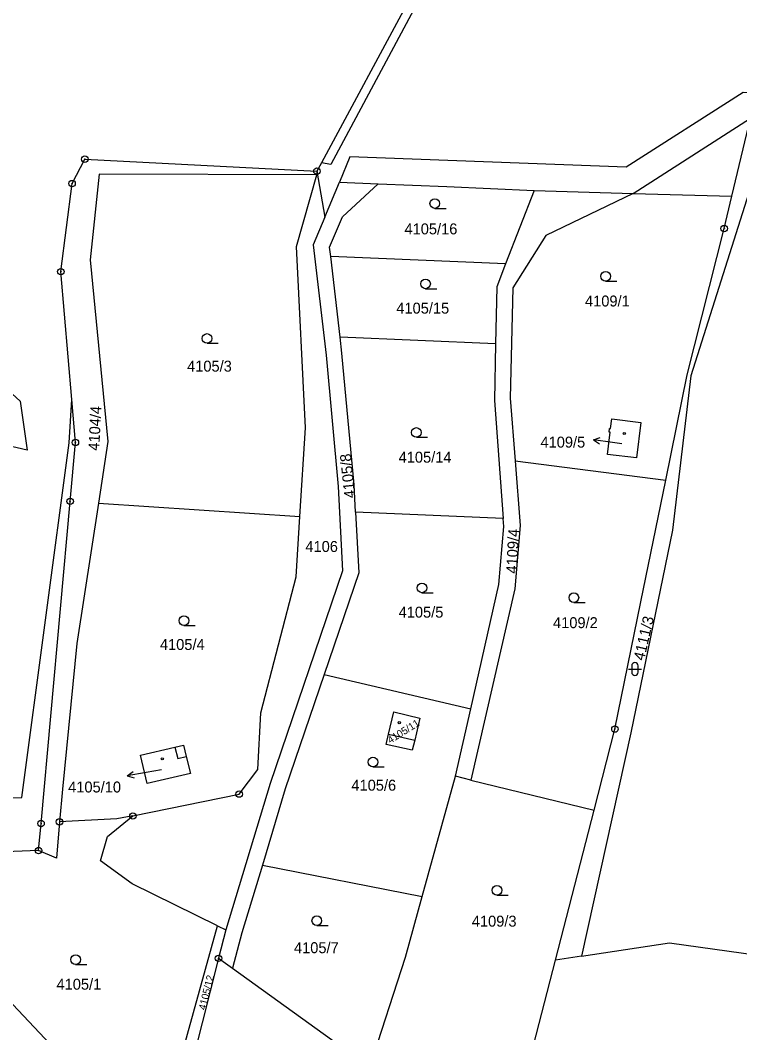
# Model space of a CAD drawing. Extents: x -644096 to -634268, y -1141430 to -1133463.
# Drawn here: x -640815.2 to -640703.4, y -1136907.4 to -1136750.1 of the extents above; entities that cross this region are included whole.
import ezdxf

# ---------------------------------------------------------------- set-up
doc = ezdxf.new("R2010")
doc.units = 0
for name, color, linetype in [('_CIVIL_CONSTRUCTION', 7, 'Continuous'), ('B_Hranice _3D', 7, 'Continuous'), ('M_Svah_Nasyp', 7, 'Continuous'), ('M_Svah_Zarez', 7, 'Continuous'), ('svrsek_osa_sjezdy', 7, 'Continuous'), ('svrsek_osa_VRT', 7, 'Continuous'), ('svrsek_popisy_VRT', 7, 'Continuous'), ('terminal_VRT', 7, 'Continuous')]:
    doc.layers.add(name, color=color, linetype=linetype)

msp = doc.modelspace()

# ---------------------------------------------------------------- linework, layer by layer
at = {"layer": '_CIVIL_CONSTRUCTION'}
for centre, radius in [((-640805.13, -1136771.71), 0.5), ((-640805.13, -1136771.71), 0.0303), ((-640769.06, -1136773.58), 0.5), ((-640769.06, -1136773.58), 0.0303), ((-640807.11, -1136775.5), 0.5), ((-640807.11, -1136775.5), 0.0303), ((-640705.78, -1136782.49), 0.5), ((-640705.78, -1136782.49), 0.0303), ((-640808.85, -1136789.18), 0.5), ((-640808.85, -1136789.18), 0.0303), ((-640806.59, -1136815.71), 0.5), ((-640806.59, -1136815.71), 0.0303), ((-640807.41, -1136824.86), 0.5), ((-640807.41, -1136824.86), 0.0303), ((-640722.76, -1136860.23), 0.5), ((-640722.76, -1136860.23), 0.0303), ((-640781.14, -1136870.33), 0.5), ((-640781.14, -1136870.33), 0.0303), ((-640811.93, -1136874.9), 0.5), ((-640809.06, -1136874.65), 0.5), ((-640809.06, -1136874.65), 0.0303), ((-640797.66, -1136873.73), 0.5), ((-640797.66, -1136873.73), 0.0303), ((-640811.93, -1136874.9), 0.0303), ((-640812.31, -1136879.11), 0.5), ((-640812.31, -1136879.11), 0.0303), ((-640784.35, -1136895.84), 0.5), ((-640784.35, -1136895.84), 0.0303)]:
    msp.add_circle(centre, radius, dxfattribs=at)
at = {"layer": 'B_Hranice _3D'}
for points in [[(-640606.95, -1136731.43), (-640612.46, -1136767.44), (-640617.74, -1136770.93), (-640636.42, -1136768.64), (-640666.2, -1136761.67), (-640702.83, -1136761.34), (-640721.03, -1136772.97), (-640763.94, -1136771.33), (-640765.58, -1136775.27), (-640759.57, -1136775.53), (-640748.89, -1136775.98), (-640735.33, -1136776.56), (-640719.93, -1136777.02), (-640701.68, -1136765.35), (-640666.24, -1136765.67), (-640636.95, -1136772.6), (-640616.76, -1136775.08), (-640609.39, -1136770.2), (-640608.13, -1136765.57), (-640607.39, -1136760.71), (-640602.98, -1136732.04)], [(-640606.95, -1136731.43), (-640612.46, -1136767.44), (-640617.74, -1136770.93), (-640636.42, -1136768.64), (-640666.2, -1136761.67), (-640702.83, -1136761.34), (-640721.03, -1136772.97), (-640763.94, -1136771.33), (-640765.58, -1136775.27), (-640759.57, -1136775.53), (-640748.89, -1136775.98), (-640735.33, -1136776.56), (-640719.93, -1136777.02), (-640701.68, -1136765.35), (-640666.24, -1136765.67), (-640641.43, -1136771.54), (-640636.95, -1136772.6), (-640625, -1136774.07), (-640616.76, -1136775.08), (-640609.39, -1136770.2), (-640608.13, -1136765.57), (-640607.39, -1136760.71), (-640602.98, -1136732.04)]]:
    msp.add_lwpolyline(points, dxfattribs=at)
at = {"layer": 'M_Svah_Nasyp'}
for p, q in [((-640757.94, -1136861.01), (-640753.86, -1136861.93)), ((-640791.12, -1136863.04), (-640790.68, -1136864.79)), ((-640790.68, -1136864.79), (-640789.37, -1136864.49))]:
    msp.add_line(p, q, dxfattribs=at)
at = {"layer": 'M_Svah_Zarez'}
for centre in [(-640721.31, -1136814.32), (-640756.26, -1136859.23), (-640793.09, -1136864.85)]:
    msp.add_circle(centre, 0.175, dxfattribs=at)
at = {"layer": 'svrsek_osa_sjezdy'}
for p, q in [((-640750.75, -1136779.35), (-640749, -1136779.35)), ((-640724.21, -1136790.65), (-640722.46, -1136790.65)), ((-640752.19, -1136791.83), (-640750.44, -1136791.83)), ((-640786.14, -1136800.31), (-640784.39, -1136800.31)), ((-640753.61, -1136814.91), (-640751.86, -1136814.91)), ((-640752.74, -1136839.05), (-640750.99, -1136839.05)), ((-640729.14, -1136840.56), (-640727.39, -1136840.56)), ((-640789.73, -1136844.14), (-640787.98, -1136844.14)), ((-640720.65, -1136850.91), (-640718.65, -1136850.91)), ((-640720.15, -1136850.41), (-640720.15, -1136851.41)), ((-640719.15, -1136851.41), (-640719.15, -1136850.41)), ((-640760.36, -1136866.11), (-640758.61, -1136866.11)), ((-640741.09, -1136886.02), (-640739.34, -1136886.02)), ((-640769.08, -1136890.75), (-640767.33, -1136890.75)), ((-640806.56, -1136896.79), (-640804.81, -1136896.79))]:
    msp.add_line(p, q, dxfattribs=at)
for centre in [(-640750.75, -1136778.6), (-640724.21, -1136789.9), (-640752.19, -1136791.08), (-640786.14, -1136799.56), (-640753.61, -1136814.16), (-640752.74, -1136838.3), (-640729.14, -1136839.81), (-640789.73, -1136843.39), (-640760.36, -1136865.36), (-640741.09, -1136885.27), (-640769.08, -1136890), (-640806.56, -1136896.04)]:
    msp.add_circle(centre, 0.75, dxfattribs=at)
for centre, start, end in [((-640719.65, -1136850.41), 0, 180), ((-640719.65, -1136851.41), 180, 359.9879)]:
    msp.add_arc(centre, 0.5, start, end, dxfattribs=at)
at = {"layer": 'svrsek_popisy_VRT'}
for p, q in [((-640726.09, -1136815.29), (-640725.03, -1136814.94)), ((-640723.12, -1136815.71), (-640726.09, -1136815.29)), ((-640726.09, -1136815.29), (-640725.17, -1136815.93)), ((-640721.67, -1136815.91), (-640723.12, -1136815.71)), ((-640798.54, -1136867.5), (-640797.64, -1136866.83)), ((-640793.2, -1136866.54), (-640795.58, -1136866.98)), ((-640795.58, -1136866.98), (-640798.54, -1136867.5)), ((-640798.54, -1136867.5), (-640797.46, -1136867.82))]:
    msp.add_line(p, q, dxfattribs=at)
at = {"layer": 'terminal_VRT'}
for p, q in [((-640728.18, -1136697.58), (-640768.35, -1136772.26)), ((-640768.35, -1136772.26), (-640769.06, -1136773.58)), ((-640769.06, -1136773.58), (-640769.07, -1136774.15)), ((-640769.06, -1136773.58), (-640767.85, -1136780.74)), ((-640735.33, -1136776.56), (-640739.75, -1136787.98)), ((-640735.33, -1136776.56), (-640719.93, -1136777.02)), ((-640719.93, -1136777.02), (-640704.58, -1136777.45)), ((-640765.46, -1136799.36), (-640766.92, -1136786.84)), ((-640739.75, -1136787.98), (-640766.92, -1136786.84)), ((-640741.3, -1136800.39), (-640765.46, -1136799.36)), ((-640738.26, -1136818.58), (-640714.87, -1136821.55)), ((-640803.01, -1136825.15), (-640771.7, -1136827.22)), ((-640740.13, -1136827.53), (-640763.06, -1136826.52)), ((-640767.92, -1136851.73), (-640745.17, -1136857.07)), ((-640747.55, -1136867.55), (-640745.17, -1136857.07)), ((-640752.72, -1136886.26), (-640747.55, -1136867.55)), ((-640745.13, -1136868.15), (-640747.55, -1136867.55)), ((-640745.13, -1136868.15), (-640726.01, -1136872.84)), ((-640731.98, -1136896.1), (-640726.01, -1136872.84)), ((-640812.31, -1136879.11), (-640842.96, -1136880.23)), ((-640777.54, -1136881.35), (-640752.72, -1136886.26)), ((-640791.27, -1136915.24), (-640784.49, -1136890.79)), ((-640784.49, -1136890.79), (-640783.23, -1136891.41)), ((-640783.23, -1136891.41), (-640784.35, -1136895.84)), ((-640784.35, -1136895.84), (-640789.2, -1136914.91)), ((-640784.35, -1136895.84), (-640782.2, -1136897.39)), ((-640736.04, -1136911.88), (-640731.98, -1136896.1)), ((-640727.93, -1136895.49), (-640731.98, -1136896.1)), ((-640782.2, -1136897.39), (-640760.82, -1136912.73))]:
    msp.add_line(p, q, dxfattribs=at)
for points in [[(-640663.01, -1136577.53), (-640691.65, -1136631.64), (-640704.67, -1136655.54), (-640727.08, -1136698.16), (-640766.88, -1136772.54), (-640768.35, -1136772.26)], [(-640785.47, -1136686.87), (-640810.18, -1136725.16), (-640815.93, -1136732.72), (-640821.1, -1136740.93), (-640830.26, -1136774.68), (-640831.11, -1136785.71), (-640828.55, -1136797.1), (-640815.18, -1136809.28), (-640814.09, -1136816.89), (-640832.18, -1136812.7)], [(-640704.58, -1136777.45), (-640701.68, -1136765.35), (-640666.24, -1136765.67)], [(-640667.63, -1136768.87), (-640699.62, -1136769.6), (-640710.95, -1136805.34), (-640713.81, -1136829.34), (-640720.3, -1136860.84), (-640727.93, -1136895.49)], [(-640807.16, -1136809.05), (-640808.85, -1136789.18), (-640807.11, -1136775.5), (-640805.13, -1136771.71), (-640769.06, -1136773.58)], [(-640769.07, -1136774.15), (-640802.91, -1136774.03), (-640804.29, -1136787.35), (-640801.53, -1136815.55), (-640803.01, -1136825.15)], [(-640771.7, -1136827.22), (-640770.84, -1136813.44), (-640772.23, -1136785.26), (-640769.07, -1136774.15)], [(-640767.85, -1136780.74), (-640765.58, -1136775.27), (-640759.57, -1136775.53)], [(-640766.92, -1136786.84), (-640767.09, -1136785.39), (-640765.11, -1136780.65), (-640759.57, -1136775.53)], [(-640759.57, -1136775.53), (-640748.89, -1136775.98), (-640735.33, -1136776.56)], [(-640719.93, -1136777.02), (-640733.51, -1136783.58), (-640738.61, -1136791.69), (-640739.05, -1136808.83), (-640738.26, -1136818.58)], [(-640714.87, -1136821.55), (-640711.53, -1136805.19), (-640705.78, -1136782.49), (-640704.58, -1136777.45)], [(-640767.85, -1136780.74), (-640769.64, -1136785.04), (-640767.64, -1136802.13), (-640765.77, -1136822.55), (-640765.07, -1136835.63), (-640776.35, -1136868.71), (-640783.23, -1136891.41)], [(-640739.75, -1136787.98), (-640741.12, -1136791.52), (-640741.3, -1136800.39)], [(-640763.06, -1136826.52), (-640763.28, -1136822.32), (-640765.17, -1136801.83), (-640765.46, -1136799.36)], [(-640741.3, -1136800.39), (-640741.47, -1136809.2), (-640740.13, -1136827.53)], [(-640842.96, -1136880.23), (-640834.94, -1136877.62), (-640826.15, -1136871.27), (-640814.94, -1136870.88), (-640807.58, -1136815.79), (-640807.16, -1136809.05)], [(-640812.31, -1136879.11), (-640811.93, -1136874.9), (-640807.41, -1136824.86), (-640806.59, -1136815.71), (-640807.16, -1136809.05)], [(-640723.51, -1136814.13), (-640723.66, -1136814.12), (-640723.58, -1136813.53), (-640723.43, -1136813.54), (-640723.25, -1136812.06), (-640718.74, -1136812.62), (-640719.39, -1136818.12), (-640723.92, -1136817.59), (-640723.51, -1136814.13)], [(-640738.26, -1136818.58), (-640737.46, -1136828.6), (-640738.3, -1136838.46), (-640745.13, -1136868.15)], [(-640726.01, -1136872.84), (-640722.76, -1136860.23), (-640718.73, -1136840.45), (-640714.87, -1136821.55)], [(-640803.01, -1136825.15), (-640806.38, -1136846.96), (-640808.62, -1136869.56), (-640809.06, -1136874.65)], [(-640797.66, -1136873.73), (-640781.14, -1136870.33), (-640778.27, -1136866.53), (-640777.77, -1136857.73), (-640772.28, -1136836.6), (-640771.7, -1136827.22)], [(-640763.06, -1136826.52), (-640762.55, -1136835.97), (-640767.92, -1136851.73)], [(-640745.17, -1136857.07), (-640740.8, -1136837.78), (-640740.04, -1136828.77), (-640740.13, -1136827.53)], [(-640767.92, -1136851.73), (-640773.98, -1136869.52), (-640777.54, -1136881.35)], [(-640758.28, -1136862.61), (-640757.94, -1136861.01), (-640757.11, -1136857.57), (-640753.06, -1136858.54), (-640753.86, -1136861.93), (-640754.26, -1136863.53), (-640758.28, -1136862.61)], [(-640795.42, -1136868.69), (-640796.5, -1136864.3), (-640791.12, -1136863.04), (-640789.78, -1136862.73), (-640789.37, -1136864.49), (-640788.71, -1136867.13), (-640795.42, -1136868.69)], [(-640809.06, -1136874.65), (-640809.54, -1136880.3), (-640812.31, -1136879.11)], [(-640797.66, -1136873.73), (-640800.14, -1136874.19), (-640809.06, -1136874.65)], [(-640784.49, -1136890.79), (-640797.79, -1136884.28), (-640802.67, -1136880.7), (-640801.6, -1136876.92), (-640797.66, -1136873.73)], [(-640791.27, -1136915.24), (-640792.2, -1136927.19), (-640803.98, -1136916.09), (-640824.56, -1136894.31), (-640832.55, -1136883.01), (-640842.96, -1136880.23)], [(-640777.54, -1136881.35), (-640780.71, -1136891.87), (-640782.2, -1136897.39)], [(-640760.82, -1136912.73), (-640755.32, -1136895.65), (-640752.72, -1136886.26)], [(-640727.93, -1136895.49), (-640714.27, -1136893.45), (-640689.04, -1136896.96)]]:
    msp.add_lwpolyline(points, dxfattribs=at)

# ---------------------------------------------------------------- texts
at = {"layer": 'svrsek_osa_VRT'}
for s, p in [('4105/16', (-640755.46, -1136783.39)), ('4109/1', (-640727.41, -1136794.59)), ('4105/15', (-640756.73, -1136795.7)), ('4105/3', (-640789.24, -1136804.71)), ('4109/5', (-640734.33, -1136816.51)), ('4105/14', (-640756.37, -1136818.85)), ('4106', (-640770.86, -1136832.72)), ('4105/5', (-640756.37, -1136842.92)), ('4109/2', (-640732.38, -1136844.55)), ('4105/4', (-640793.46, -1136847.94)), ('4105/10', (-640807.72, -1136870.08)), ('4105/6', (-640763.71, -1136869.8)), ('4109/3', (-640745, -1136890.92)), ('4105/7', (-640772.63, -1136895.04)), ('4105/1', (-640809.53, -1136900.71))]:
    msp.add_text(s, height=1.7, dxfattribs=at).set_placement(p)
for s, height, rotation, p in [('4104/4', 1.7, 87, (-640802.9, -1136817.03)), ('4105/8', 1.7, 96, (-640763.09, -1136824.29)), ('4109/4', 1.7, 87, (-640737.98, -1136836.12)), ('4111/3', 1.7, 77, (-640718.24, -1136849.69)), ('4105/11', 1.14, 32, (-640757.67, -1136862.53)), ('4105/12', 1.14, 76, (-640786.38, -1136903.96))]:
    msp.add_text(s, height=height, rotation=rotation, dxfattribs=at).set_placement(p)

doc.saveas('drawing.dxf')
